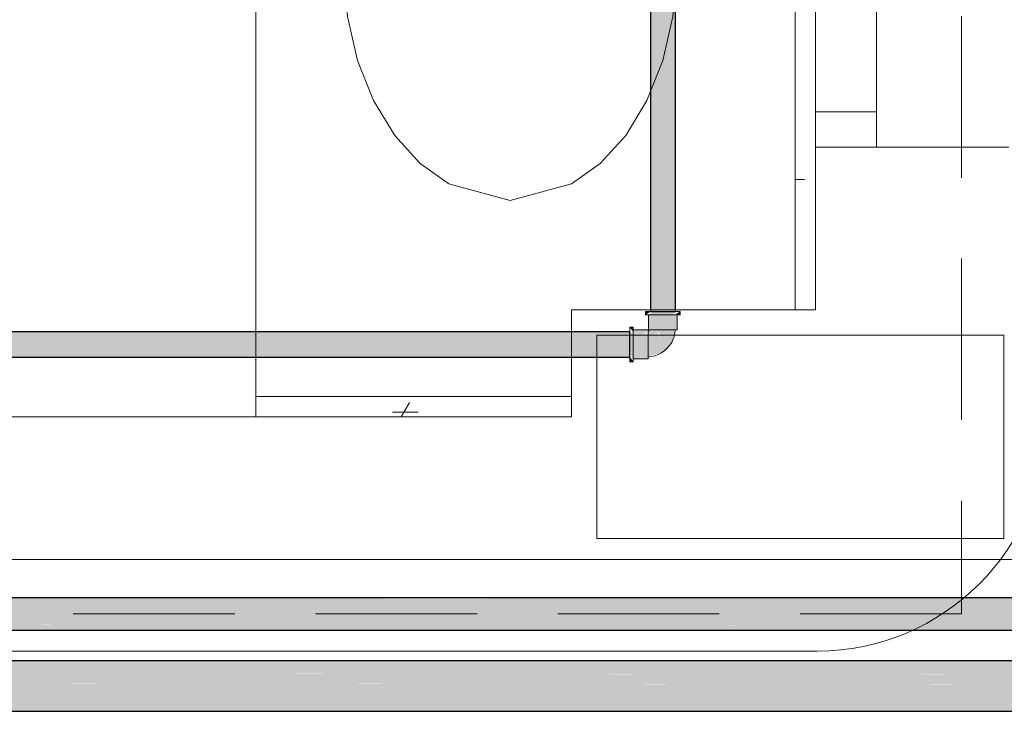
# Model space of a CAD drawing. Header units: millimetres. Extents: x 567 to 934, y -1 to 364.
# Tile 699 of 1056: x 786.53 to 788.47, y 104.46 to 105.82. Entities that reach past the tile are written whole.
import ezdxf

# ---------------------------------------------------------------- set-up
doc = ezdxf.new("R2010")
doc.units = ezdxf.units.MM
doc.header["$MEASUREMENT"] = 0
doc.linetypes.add('HIDDEN2', pattern=[0.47625, 0.3175, -0.15875])
for name, color, linetype, lineweight in [('A-ANNO-SYMB', 7, 'Continuous', 9), ('A-GENM', 7, 'Continuous', 13), ('A-GLAZ', 7, 'Continuous', 13), ('A-GLAZ-SILL', 7, 'Continuous', 13), ('A-WALL', 7, 'Continuous', 25), ('AF-Condutos', 140, 'Continuous', 25), ('AF-Conexões', 152, 'Continuous', 18), ('DI-Detalhes', 1, 'HIDDEN2', 9), ('S-COLS', 7, 'Continuous', 13)]:
    doc.layers.add(name, color=color, linetype=linetype, lineweight=lineweight)

msp = doc.modelspace()

# ---------------------------------------------------------------- hatches: boundary and pattern name
at = {"layer": 'AF-Condutos', "linetype": 'Continuous'}
for points in [[(787.824, 105.2502), (787.824, 110.0987), (787.7745, 110.0987), (787.7745, 105.2502)], [(781.849, 105.2101), (781.849, 105.1635), (787.734, 105.1622), (787.734, 105.2101)], [(787.734, 105.1604), (787.734, 105.1622), (781.67, 105.1636), (784.2175, 105.1622), (781.67, 105.1622)], [(787.734, 105.1604), (781.849, 105.1622), (781.849, 105.1604)], [(799.985, 104.6829), (799.985, 104.6871), (781.699, 104.6871)], [(799.985, 104.674), (799.985, 104.6829), (781.699, 104.6829)], [(799.985, 104.6829), (781.849, 104.687), (781.849, 104.6829)], [(799.985, 104.674), (781.849, 104.6829), (781.849, 104.674)], [(799.985, 104.6619), (799.985, 104.674), (781.699, 104.674)], [(799.985, 104.6486), (799.985, 104.6619), (781.699, 104.6619)], [(799.985, 104.6486), (781.699, 104.6619), (781.699, 104.6486)], [(799.985, 104.6619), (781.849, 104.6739), (781.849, 104.6619)], [(799.985, 104.6364), (799.985, 104.6486), (781.699, 104.6486)], [(781.862, 104.6422), (781.862, 104.6364), (799.985, 104.6364), (781.849, 104.6485), (781.7973, 104.6422)], [(799.985, 104.6275), (799.985, 104.6364), (781.699, 104.6364)], [(799.985, 104.6234), (799.985, 104.6275), (781.8597, 104.6275), (781.8573, 104.6234)], [(781.862, 104.6275), (799.985, 104.6275), (781.8824, 104.6363)], [(799.759, 104.5571), (799.759, 104.5635), (781.9855, 104.5635)], [(799.759, 104.5571), (782.0055, 104.5635), (782.0055, 104.5571)], [(799.759, 104.5432), (799.759, 104.5571), (781.9855, 104.5571)], [(799.759, 104.5242), (799.759, 104.5432), (781.9855, 104.5432)], [(799.759, 104.5432), (782.0055, 104.5571), (782.0055, 104.5432)], [(799.759, 104.5242), (782.0055, 104.5431), (782.0055, 104.5242)], [(799.759, 104.5034), (799.759, 104.5242), (781.9855, 104.5242)], [(799.759, 104.5034), (782.0055, 104.5241), (782.0055, 104.5034)], [(799.759, 104.4844), (799.759, 104.5034), (781.9855, 104.5034)], [(799.759, 104.4844), (782.0055, 104.5034), (782.0055, 104.4844)], [(799.759, 104.4705), (799.759, 104.4844), (781.9855, 104.4844)], [(799.759, 104.464), (799.759, 104.4705), (781.9855, 104.4705)], [(799.759, 104.4705), (782.0055, 104.4844), (782.0055, 104.4705)], [(782.0055, 104.464), (799.759, 104.464), (782.0073, 104.4705)]]:
    msp.add_hatch(color=151, dxfattribs=at).paths.add_polyline_path(points)
at = {"layer": 'AF-Conexões', "linetype": 'Continuous'}
for points in [[(787.7661, 105.2502), (787.765, 105.2434), (787.7745, 105.2497)], [(787.7695, 105.2434), (787.816, 105.2434), (787.8284, 105.2502), (787.782, 105.2502)], [(787.7716, 105.2434), (787.7706, 105.214), (787.7789, 105.214), (787.7789, 105.2434)], [(787.8264, 105.214), (787.8264, 105.2434), (787.7789, 105.2434), (787.7789, 105.214)], [(787.833, 105.2434), (787.833, 105.2502), (787.823, 105.2434)], [(787.7408, 105.2192), (787.734, 105.2192), (787.7408, 105.2093)], [(787.7408, 105.1558), (787.7408, 105.2022), (787.734, 105.2147), (787.734, 105.1682)], [(787.7702, 105.2136), (787.7408, 105.2136), (787.7408, 105.2098), (787.7637, 105.2063)], [(787.7702, 105.1578), (787.7702, 105.2053), (787.7408, 105.2098), (787.7408, 105.1606)], [(787.7953, 105.1941), (787.7861, 105.214), (787.7702, 105.2111), (787.7702, 105.1619), (787.7964, 105.1685), (787.8158, 105.1879), (787.8239, 105.214), (787.7861, 105.214), (787.7925, 105.2056), (787.796, 105.1832)], [(787.734, 105.1524), (787.7408, 105.1512), (787.735, 105.1604)], [(787.7408, 105.1578), (787.7702, 105.1568), (787.7408, 105.1606)]]:
    msp.add_hatch(color=161, dxfattribs=at).paths.add_polyline_path(points)

# ---------------------------------------------------------------- linework, layer by layer
at = {"layer": 'A-ANNO-SYMB', "color": 8, "linetype": 'Continuous', "lineweight": 5}
msp.add_line((788.1026, 104.5824), (774.372, 104.5824), dxfattribs=at)
msp.add_arc((788.1026, 105.0324), 0.45, 270, 0, dxfattribs=at)
at = {"layer": 'A-GENM', "color": 8, "lineweight": 5}
for p, q in [((788.059, 109.7217), (788.059, 105.2535)), ((786.999, 105.0827), (786.999, 106.796)), ((786.999, 105.0827), (786.999, 105.0427)), ((787.6196, 105.0827), (786.999, 105.0827))]:
    msp.add_line(p, q, dxfattribs=at)
at = {"layer": 'A-GENM', "color": 8, "linetype": 'Continuous', "lineweight": 5}
for p, q in [((788.059, 105.5092), (788.0774, 105.5092)), ((787.301, 105.0711), (787.2846, 105.0427)), ((787.2675, 105.052), (787.3178, 105.052))]:
    msp.add_line(p, q, dxfattribs=at)
at = {"layer": 'A-GENM', "color": 8, "lineweight": 5}
for points in [[(787.499, 105.4684), (787.3782, 105.5008), (787.3221, 105.541), (787.272, 105.5962), (787.2302, 105.6646), (787.1989, 105.7434), (787.1794, 105.8295), (787.1728, 105.9193), (787.1794, 106.0092), (787.1989, 106.0953), (787.2302, 106.1741), (787.272, 106.2424), (787.3221, 106.2976), (787.3782, 106.3379), (787.499, 106.3702)], [(787.8248, 105.8972), (787.8186, 105.8295), (787.7991, 105.7434), (787.7677, 105.6646), (787.726, 105.5962), (787.6759, 105.541), (787.6198, 105.5008), (787.499, 105.4684)]]:
    msp.add_lwpolyline(points, dxfattribs=at)
at = {"layer": 'A-GLAZ', "color": 8, "lineweight": 5}
for p, q in [((788.219, 109.7127), (788.219, 105.5727)), ((788.099, 105.5727), (788.099, 105.6427)), ((788.099, 105.6427), (788.219, 105.6427)), ((788.219, 105.5727), (788.099, 105.5727)), ((788.219, 105.5727), (788.479, 105.5727))]:
    msp.add_line(p, q, dxfattribs=at)
at = {"layer": 'A-GLAZ-SILL', "color": 8, "lineweight": 5}
msp.add_line((788.099, 105.6427), (788.099, 106.5977), dxfattribs=at)
at = {"layer": 'A-WALL', "color": 8, "lineweight": 5}
for p, q in [((788.099, 105.5727), (788.099, 105.2535)), ((787.6196, 105.2535), (787.6196, 105.0427)), ((788.099, 105.2535), (787.6196, 105.2535)), ((787.6696, 105.0427), (787.6696, 105.2035)), ((787.6696, 105.2035), (788.4696, 105.2035)), ((788.4696, 105.2035), (788.4696, 104.8035)), ((787.6196, 105.0427), (783.438, 105.0427)), ((787.6696, 104.8035), (787.6696, 105.0427)), ((788.4696, 104.8035), (787.6696, 104.8035)), ((783.438, 104.7627), (788.609, 104.7627))]:
    msp.add_line(p, q, dxfattribs=at)
at = {"layer": 'AF-Condutos'}
for p, q in [((787.7745, 110.0987), (787.7745, 105.2502)), ((787.824, 105.2502), (787.824, 110.0987)), ((787.7745, 105.2502), (787.7788, 105.2502)), ((787.7788, 105.2502), (787.7865, 105.2502)), ((787.7865, 105.2502), (787.7964, 105.2502)), ((787.7964, 105.2502), (787.8067, 105.2502)), ((787.8067, 105.2502), (787.8157, 105.2502)), ((787.8157, 105.2502), (787.8218, 105.2502)), ((787.8218, 105.2502), (787.824, 105.2502)), ((787.734, 105.2101), (781.849, 105.2101)), ((787.734, 105.2069), (787.734, 105.2101)), ((787.734, 105.1999), (787.734, 105.2069)), ((787.734, 105.1904), (787.734, 105.1999)), ((787.734, 105.18), (787.734, 105.1904)), ((787.734, 105.1705), (787.734, 105.18)), ((787.734, 105.1636), (787.734, 105.1705)), ((787.734, 105.1622), (787.734, 105.1636)), ((787.734, 105.1604), (787.734, 105.1622)), ((781.849, 105.1604), (787.734, 105.1604)), ((799.985, 104.6871), (781.699, 104.6871)), ((781.8573, 104.6234), (799.985, 104.6234)), ((799.759, 104.5635), (781.9855, 104.5635)), ((782.0066, 104.464), (799.759, 104.464))]:
    msp.add_line(p, q, dxfattribs=at)
at = {"layer": 'AF-Conexões'}
for p, q in [((787.765, 105.2502), (787.765, 105.2434)), ((787.7661, 105.2502), (787.765, 105.2502)), ((787.765, 105.2434), (787.7661, 105.2434)), ((787.7695, 105.2502), (787.7661, 105.2502)), ((787.7661, 105.2434), (787.7695, 105.2434)), ((787.7745, 105.2502), (787.7695, 105.2502)), ((787.7695, 105.2434), (787.7706, 105.2434)), ((787.7706, 105.2434), (787.7749, 105.2434)), ((787.7706, 105.2434), (787.7706, 105.214)), ((787.7716, 105.2434), (787.7706, 105.2434)), ((787.7744, 105.2434), (787.7716, 105.2434)), ((787.7789, 105.2434), (787.7744, 105.2434)), ((787.7749, 105.2502), (787.7745, 105.2502)), ((787.782, 105.2502), (787.7749, 105.2502)), ((787.7749, 105.2434), (787.782, 105.2434)), ((787.7848, 105.2434), (787.7789, 105.2434)), ((787.7902, 105.2502), (787.782, 105.2502)), ((787.782, 105.2434), (787.7902, 105.2434)), ((787.7916, 105.2434), (787.7848, 105.2434)), ((787.799, 105.2502), (787.7902, 105.2502)), ((787.7902, 105.2434), (787.799, 105.2434)), ((787.799, 105.2434), (787.7916, 105.2434)), ((787.8078, 105.2502), (787.799, 105.2502)), ((787.799, 105.2434), (787.8078, 105.2434)), ((787.8063, 105.2434), (787.799, 105.2434)), ((787.8132, 105.2434), (787.8063, 105.2434)), ((787.816, 105.2502), (787.8078, 105.2502)), ((787.8078, 105.2434), (787.816, 105.2434)), ((787.8191, 105.2434), (787.8132, 105.2434)), ((787.823, 105.2502), (787.816, 105.2502)), ((787.816, 105.2434), (787.823, 105.2434)), ((787.8236, 105.2434), (787.8191, 105.2434)), ((787.824, 105.2502), (787.823, 105.2502)), ((787.823, 105.2434), (787.8274, 105.2434)), ((787.8264, 105.2434), (787.8236, 105.2434)), ((787.8284, 105.2502), (787.824, 105.2502)), ((787.8274, 105.2434), (787.8264, 105.2434)), ((787.8274, 105.2434), (787.8284, 105.2434)), ((787.8274, 105.214), (787.8274, 105.2434)), ((787.8318, 105.2502), (787.8284, 105.2502)), ((787.8284, 105.2434), (787.8318, 105.2434)), ((787.833, 105.2502), (787.8318, 105.2502)), ((787.8318, 105.2434), (787.833, 105.2434)), ((787.833, 105.2434), (787.833, 105.2502)), ((787.734, 105.2192), (787.734, 105.2181)), ((787.7408, 105.2192), (787.734, 105.2192)), ((787.734, 105.2181), (787.734, 105.2147)), ((787.734, 105.2147), (787.734, 105.2101)), ((787.734, 105.2101), (787.734, 105.2093)), ((787.734, 105.2093), (787.734, 105.2022)), ((787.734, 105.2022), (787.734, 105.194)), ((787.7408, 105.2181), (787.7408, 105.2192)), ((787.7408, 105.2147), (787.7408, 105.2181)), ((787.7408, 105.2136), (787.7408, 105.2147)), ((787.7408, 105.2093), (787.7408, 105.2136)), ((787.7408, 105.2136), (787.7408, 105.2127)), ((787.7702, 105.2136), (787.7408, 105.2136)), ((787.7408, 105.2127), (787.7408, 105.2098)), ((787.7408, 105.2098), (787.7408, 105.2053)), ((787.7408, 105.2022), (787.7408, 105.2093)), ((787.7408, 105.2053), (787.7408, 105.1994)), ((787.7408, 105.194), (787.7408, 105.2022)), ((787.7702, 105.2127), (787.7702, 105.2136)), ((787.7702, 105.2111), (787.7702, 105.2127)), ((787.7719, 105.2123), (787.7702, 105.2111)), ((787.7702, 105.2098), (787.7702, 105.2111)), ((787.7702, 105.2111), (787.7702, 105.2094)), ((787.7702, 105.2053), (787.7702, 105.2098)), ((787.7702, 105.2094), (787.7702, 105.2049)), ((787.7702, 105.1994), (787.7702, 105.2053)), ((787.7702, 105.2049), (787.7702, 105.1981)), ((787.7706, 105.214), (787.7716, 105.214)), ((787.7716, 105.214), (787.7731, 105.214)), ((787.7731, 105.214), (787.7719, 105.2123)), ((787.7731, 105.214), (787.7744, 105.214)), ((787.7748, 105.214), (787.7731, 105.214)), ((787.7744, 105.214), (787.7789, 105.214)), ((787.7794, 105.214), (787.7748, 105.214)), ((787.7789, 105.214), (787.7848, 105.214)), ((787.7861, 105.214), (787.7794, 105.214)), ((787.7848, 105.214), (787.7916, 105.214)), ((787.7943, 105.214), (787.7861, 105.214)), ((787.7916, 105.214), (787.799, 105.214)), ((787.803, 105.214), (787.7943, 105.214)), ((787.799, 105.214), (787.8063, 105.214)), ((787.8112, 105.214), (787.803, 105.214)), ((787.8063, 105.214), (787.8132, 105.214)), ((787.818, 105.214), (787.8112, 105.214)), ((787.8132, 105.214), (787.8191, 105.214)), ((787.8224, 105.214), (787.818, 105.214)), ((787.8191, 105.214), (787.8236, 105.214)), ((787.8214, 105.2004), (787.8229, 105.2088)), ((787.8239, 105.214), (787.8224, 105.214)), ((787.8229, 105.2088), (787.8239, 105.214)), ((787.8236, 105.214), (787.8239, 105.214)), ((787.8239, 105.214), (787.8264, 105.214)), ((787.8264, 105.214), (787.8274, 105.214)), ((787.734, 105.194), (787.734, 105.1852)), ((787.734, 105.1852), (787.734, 105.1764)), ((787.7408, 105.1994), (787.7408, 105.1926)), ((787.7408, 105.1852), (787.7408, 105.194)), ((787.7408, 105.1926), (787.7408, 105.1852)), ((787.7408, 105.1764), (787.7408, 105.1852)), ((787.7408, 105.1852), (787.7408, 105.1779)), ((787.7702, 105.1926), (787.7702, 105.1994)), ((787.7702, 105.1981), (787.7702, 105.1899)), ((787.7702, 105.1852), (787.7702, 105.1926)), ((787.7702, 105.1899), (787.7702, 105.1856)), ((787.7702, 105.1856), (787.7702, 105.1812)), ((787.7702, 105.1779), (787.7702, 105.1852)), ((787.8072, 105.177), (787.8115, 105.1824)), ((787.8115, 105.1824), (787.8158, 105.1879)), ((787.8158, 105.1879), (787.8186, 105.1941)), ((787.8186, 105.1941), (787.8214, 105.2004)), ((787.734, 105.1764), (787.734, 105.1682)), ((787.734, 105.1682), (787.734, 105.1612)), ((787.7408, 105.1779), (787.7408, 105.171)), ((787.7408, 105.1682), (787.7408, 105.1764)), ((787.7408, 105.171), (787.7408, 105.1651)), ((787.7408, 105.1612), (787.7408, 105.1682)), ((787.7408, 105.1651), (787.7408, 105.1606)), ((787.7702, 105.1812), (787.7702, 105.173)), ((787.7702, 105.171), (787.7702, 105.1779)), ((787.7702, 105.173), (787.7702, 105.1662)), ((787.7702, 105.1651), (787.7702, 105.171)), ((787.7702, 105.1662), (787.7702, 105.1619)), ((787.7702, 105.1606), (787.7702, 105.1651)), ((787.7755, 105.1613), (787.7838, 105.1628)), ((787.7838, 105.1628), (787.7901, 105.1656)), ((787.7901, 105.1656), (787.7964, 105.1685)), ((787.7964, 105.1685), (787.8018, 105.1727)), ((787.8018, 105.1727), (787.8072, 105.177)), ((787.734, 105.1612), (787.734, 105.1604)), ((787.734, 105.1604), (787.734, 105.1558)), ((787.734, 105.1558), (787.734, 105.1524)), ((787.734, 105.1524), (787.734, 105.1512)), ((787.734, 105.1512), (787.7408, 105.1512)), ((787.7408, 105.1568), (787.7408, 105.1612)), ((787.7408, 105.1606), (787.7408, 105.1578)), ((787.7408, 105.1578), (787.7408, 105.1568)), ((787.7408, 105.1558), (787.7408, 105.1568)), ((787.7408, 105.1568), (787.7702, 105.1568)), ((787.7408, 105.1524), (787.7408, 105.1558)), ((787.7408, 105.1512), (787.7408, 105.1524)), ((787.7702, 105.1619), (787.7702, 105.1603)), ((787.7702, 105.1603), (787.7755, 105.1613)), ((787.7702, 105.1603), (787.7702, 105.1606)), ((787.7702, 105.1578), (787.7702, 105.1603)), ((787.7702, 105.1568), (787.7702, 105.1578))]:
    msp.add_line(p, q, dxfattribs=at)
at = {"layer": 'DI-Detalhes'}
msp.add_lwpolyline([(781.1323, 112.4979), (788.3862, 112.4979), (788.3862, 104.6554), (781.1323, 104.6554), (781.1323, 112.4979)], dxfattribs=at)
at = {"layer": 'S-COLS', "color": 8, "lineweight": 5}
for p, q in [((788.099, 105.2035), (787.6696, 105.2035)), ((787.6696, 105.2035), (787.6696, 105.0427)), ((788.4696, 105.2035), (788.099, 105.2035)), ((788.4696, 105.0427), (788.4696, 105.2035)), ((787.6696, 105.0427), (787.6696, 104.8035)), ((788.4696, 104.8035), (788.4696, 105.0427)), ((787.6696, 104.8035), (788.4696, 104.8035))]:
    msp.add_line(p, q, dxfattribs=at)

doc.saveas('drawing.dxf')
